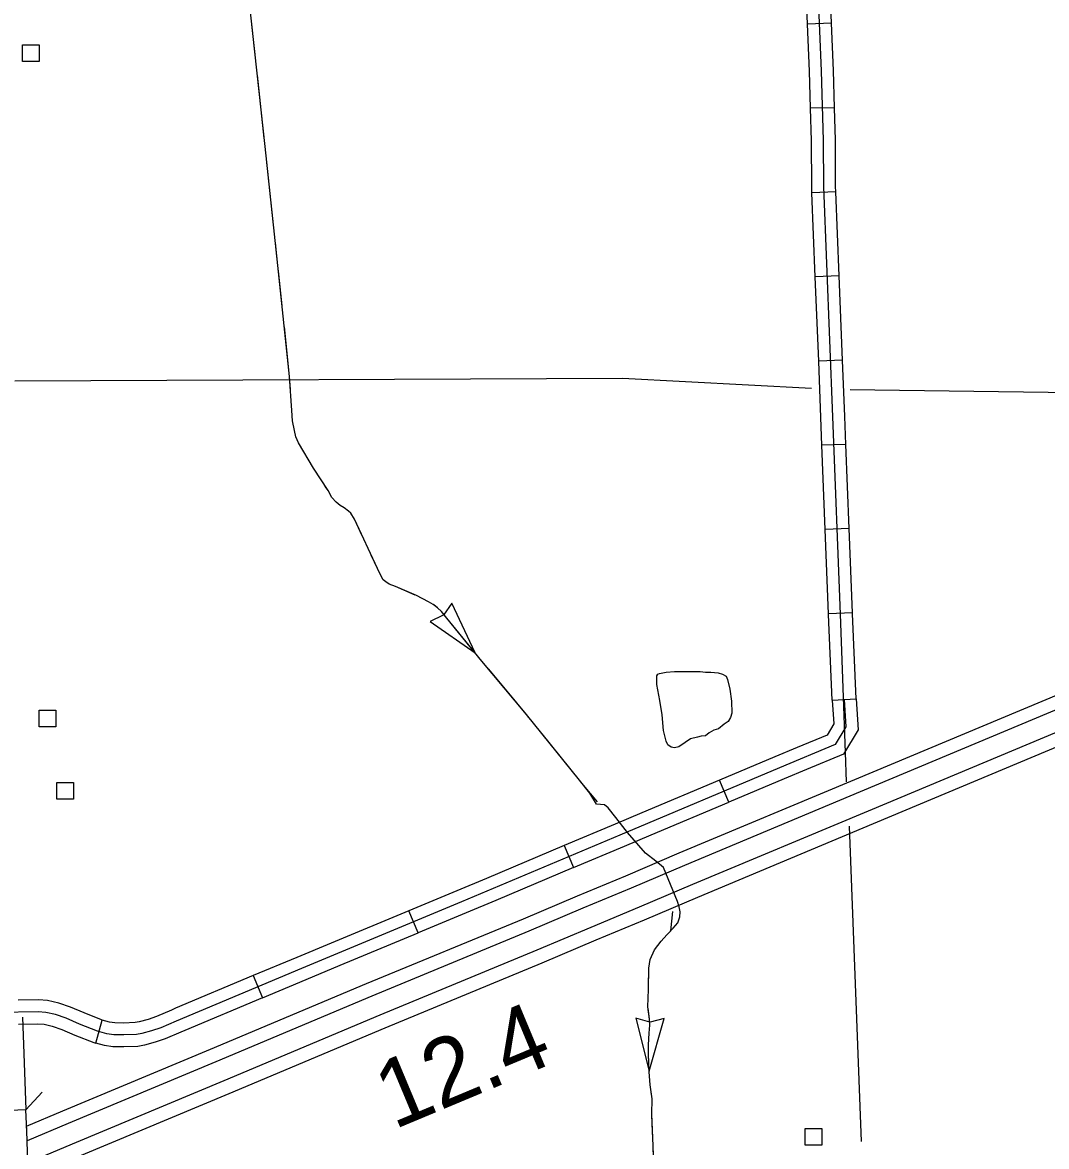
# Model space of a CAD drawing. Extents: x 1084508 to 1142749, y 1057638 to 1093403.
# Drawn here: x 1119007 to 1121021, y 1082911 to 1085121 of the extents above; entities that cross this region are included whole.
import ezdxf

# ---------------------------------------------------------------- set-up
doc = ezdxf.new("R2010")
doc.units = 0
for name, color, linetype in [('Level 19', 7, 'Continuous'), ('Level 31', 7, 'Continuous'), ('Level 32', 7, 'Continuous'), ('Level 35', 7, 'Continuous'), ('Level 38', 7, 'Continuous'), ('Level 43', 7, 'Continuous'), ('Level 48', 7, 'Continuous'), ('Level 5', 7, 'Continuous'), ('Level 56', 7, 'Continuous')]:
    doc.layers.add(name, color=color, linetype=linetype)

msp = doc.modelspace()

# ---------------------------------------------------------------- linework, layer by layer
at = {"layer": 'Level 19'}
for points in [[(1119015.5, 1082941.5), (1119015.1, 1082950.8), (1119086.3, 1082981), (1119376.9, 1083102.1), (1119683.8, 1083231.2), (1119992.6, 1083358.9), (1120098.7, 1083404.1), (1120193.7, 1083443.5), (1120298.7, 1083488.2), (1120644.2, 1083632.7), (1121300.6, 1083907.6), (1121972.7, 1084189.6), (1122652.8, 1084474.6), (1122941.8, 1084595.3)], [(1122952.1, 1084570.7), (1122663.1, 1084450), (1121983, 1084165), (1121310.9, 1083883), (1120654.5, 1083608.1), (1120309.1, 1083463.6), (1120204, 1083418.9), (1120109, 1083379.5), (1120002.9, 1083334.3), (1119694, 1083206.5), (1119387.2, 1083077.5), (1119096.7, 1082956.4), (1119016.2, 1082922.2), (1119015.5, 1082941.5)], [(1122967.8, 1084533), (1122678.9, 1084412.3), (1121998.8, 1084127.4), (1121326.7, 1083845.3), (1120670.3, 1083570.4), (1120324.9, 1083426), (1120219.8, 1083381.3), (1120124.8, 1083341.9), (1120018.7, 1083296.7), (1119709.7, 1083168.9), (1119403, 1083039.9), (1119112.5, 1082918.7), (1119017.7, 1082878.5), (1119018.7, 1082850)], [(1119018.7, 1082850), (1119122.8, 1082894.1), (1119413.3, 1083015.3), (1119720, 1083144.3), (1120029, 1083272.1), (1120135.2, 1083317.3), (1120230.1, 1083356.7), (1120335.3, 1083401.4), (1120680.6, 1083545.8), (1121337, 1083820.7), (1122009.1, 1084102.8), (1122689.2, 1084387.7), (1122978.1, 1084508.4)]]:
    msp.add_lwpolyline(points, dxfattribs=at)
at = {"layer": 'Level 31'}
for p, q in [((1120599.6, 1083788.5), (1120646.6, 1083791.4)), ((1120396.1, 1083588.1), (1120377.8, 1083631.5)), ((1120072.4, 1083502.6), (1120090.7, 1083459.3)), ((1119785, 1083330.9), (1119766.9, 1083374.4)), ((1119785, 1083330.9), (1119785, 1083330.9)), ((1119460.9, 1083246.9), (1119479.1, 1083203.4)), ((1119151.1, 1083114.2), (1119164, 1083159.5)), ((1119151.1, 1083114.2), (1119151.1, 1083114.2)), ((1119013.8, 1082982.9), (1118966.8, 1082981))]:
    msp.add_line(p, q, dxfattribs=at)
for points in [[(1120623.1, 1083789.9), (1120626.4, 1083736.2), (1120605.5, 1083701.3), (1120495.6, 1083655.7), (1120181.9, 1083523.3), (1119870.5, 1083391.9), (1119555.8, 1083261.2), (1119309.3, 1083157.7), (1119279.1, 1083144.6), (1119260.8, 1083138.3), (1119241.8, 1083133.1), (1119231, 1083131.1), (1119206.1, 1083130.2), (1119186.8, 1083130.5), (1119173, 1083132.4), (1119154.7, 1083137.7), (1119119, 1083151.8), (1119093.1, 1083163.2), (1119071.8, 1083170.4), (1119052.9, 1083174.7), (1119037.8, 1083175.7), (1118959.4, 1083174.3)], [(1120599.6, 1083788.5), (1120602.4, 1083742), (1120589.3, 1083720), (1120530.7, 1083695.7)], [(1120646.6, 1083791.4), (1120650.3, 1083730.4), (1120621.8, 1083682.5), (1120548.8, 1083652.2)], [(1120530.7, 1083695.7), (1120486.5, 1083677.4), (1120377.8, 1083631.5)], [(1120548.8, 1083652.2), (1120504.7, 1083633.9), (1120396.1, 1083588.1)], [(1120377.8, 1083631.5), (1120225.1, 1083567.1)], [(1120243.4, 1083523.7), (1120396.1, 1083588.1)], [(1120225.1, 1083567.1), (1120172.8, 1083545), (1120072.4, 1083502.6)], [(1120090.7, 1083459.3), (1120191.1, 1083501.6), (1120243.4, 1083523.7)], [(1120072.4, 1083502.6), (1119919.7, 1083438.2)], [(1120090.7, 1083459.3), (1119938, 1083394.8)], [(1119919.7, 1083438.2), (1119861.4, 1083413.6), (1119766.9, 1083374.4)], [(1119938, 1083394.8), (1119879.6, 1083370.2), (1119785, 1083330.9)], [(1119766.9, 1083374.4), (1119613.9, 1083310.8)], [(1119631.9, 1083267.3), (1119785, 1083330.9)], [(1119613.9, 1083310.8), (1119546.8, 1083282.9), (1119460.9, 1083246.9)], [(1119479.1, 1083203.4), (1119564.9, 1083239.5), (1119631.9, 1083267.3)], [(1119460.9, 1083246.9), (1119308.1, 1083182.7)], [(1119479.1, 1083203.4), (1119326.3, 1083139.3)], [(1119164, 1083159.5), (1119162.3, 1083160), (1119128.1, 1083173.5), (1119101.7, 1083185.2), (1119078.2, 1083193.1), (1119056.2, 1083198.1), (1119038.4, 1083199.2), (1118998.3, 1083198.6)], [(1119308.1, 1083182.7), (1119300, 1083179.3), (1119270.6, 1083166.5), (1119253.9, 1083160.9), (1119236.6, 1083156.1), (1119228.4, 1083154.6), (1119205.8, 1083153.7), (1119188.7, 1083154), (1119178, 1083155.5), (1119164, 1083159.5)], [(1119006.8, 1083165.2), (1119010, 1083075.5)], [(1118999.1, 1083151.5), (1119037.2, 1083152.1), (1119049.5, 1083151.3), (1119065.5, 1083147.8), (1119084.6, 1083141.3), (1119109.9, 1083130.1), (1119147.1, 1083115.4), (1119151.1, 1083114.2)], [(1119326.3, 1083139.3), (1119318.5, 1083136), (1119287.6, 1083122.6), (1119267.7, 1083115.8), (1119247, 1083110.1), (1119233.6, 1083107.7), (1119206.4, 1083106.6), (1119184.9, 1083107), (1119168.1, 1083109.4), (1119151.1, 1083114.2)], [(1119010, 1083075.7), (1119013.8, 1082982.9)], [(1119019.8, 1082817.1), (1119015.5, 1082941.5), (1119013.8, 1082982.9)]]:
    msp.add_lwpolyline(points, dxfattribs=at)
at = {"layer": 'Level 32'}
for p, q in [((1120598.3, 1085119.8), (1120551.2, 1085117.8)), ((1120604, 1084953.8), (1120557, 1084952.6)), ((1120606.7, 1084788.4), (1120559.7, 1084786.5)), ((1120613.3, 1084622.8), (1120566.3, 1084620.9)), ((1120619.9, 1084457.2), (1120572.9, 1084455.3)), ((1120626.4, 1084291.6), (1120579.4, 1084289.8)), ((1120632.9, 1084126), (1120585.8, 1084124.2)), ((1120639.3, 1083960.4), (1120592.2, 1083958.6))]:
    msp.add_line(p, q, dxfattribs=at)
for points in [[(1120627.3, 1083628.2), (1120625.4, 1083685.5), (1120615.8, 1083957.6), (1120600.8, 1084345.7), (1120582.8, 1084798), (1120582.2, 1084889.3), (1120578.6, 1085026.3), (1120570.8, 1085214.9), (1120560.6, 1085628.2), (1120552.5, 1086065.3), (1120553.2, 1086073.2), (1120554.7, 1086079.5), (1120557.1, 1086083.7), (1120561.6, 1086087.9), (1120568.5, 1086091.5), (1120574.8, 1086093.3), (1120581.4, 1086093.6), (1120592.8, 1086093.3), (1120682.6, 1086087.3), (1120821.9, 1086080.4), (1121094.8, 1086069.6), (1121243.4, 1086062.4), (1121397.8, 1086056.6)], [(1120551.2, 1085117.8), (1120547.2, 1085214.1), (1120545.5, 1085283.9)], [(1120598.3, 1085119.8), (1120594.3, 1085215.7), (1120592.6, 1085285)], [(1120557, 1084952.6), (1120555.1, 1085025.5), (1120551.2, 1085117.8)], [(1120604, 1084953.8), (1120602.1, 1085027.1), (1120598.3, 1085119.8)], [(1120559.7, 1084786.5), (1120559.2, 1084797.5), (1120558.6, 1084888.9), (1120557, 1084952.6)], [(1120606.7, 1084788.4), (1120606.3, 1084798.6), (1120605.7, 1084889.7), (1120604, 1084953.8)], [(1120566.3, 1084620.9), (1120559.7, 1084786.5)], [(1120613.3, 1084622.8), (1120606.7, 1084788.4)], [(1120572.9, 1084455.3), (1120566.3, 1084620.9)], [(1120619.9, 1084457.2), (1120613.3, 1084622.8)], [(1120579.4, 1084289.8), (1120577.3, 1084344.8), (1120572.9, 1084455.3)], [(1120626.4, 1084291.6), (1120624.3, 1084346.6), (1120619.9, 1084457.2)], [(1120585.8, 1084124.2), (1120579.4, 1084289.8)], [(1120632.9, 1084126), (1120626.4, 1084291.6)], [(1120592.2, 1083958.6), (1120585.8, 1084124.2)], [(1120639.3, 1083960.4), (1120632.9, 1084126)], [(1120599.6, 1083788.5), (1120592.3, 1083956.8), (1120592.2, 1083958.6)], [(1120646.6, 1083791.4), (1120639.3, 1083958.5), (1120639.3, 1083960.4)]]:
    msp.add_lwpolyline(points, dxfattribs=at)
at = {"layer": 'Level 35'}
msp.add_lwpolyline([(1120260.6, 1083788), (1120254.4, 1083819.5), (1120254.4, 1083830), (1120254.4, 1083836.2), (1120256.7, 1083839.8), (1120259.6, 1083841.1), (1120273.1, 1083844), (1120289.4, 1083845.3), (1120304.8, 1083845.3), (1120324.8, 1083845), (1120339.9, 1083845), (1120350, 1083843.4), (1120360.8, 1083843.4), (1120374.9, 1083842.1), (1120383.7, 1083839.5), (1120390.9, 1083835.8), (1120393.6, 1083829.6), (1120398.1, 1083810), (1120401.4, 1083786.4), (1120401.8, 1083763.4), (1120399.8, 1083754.3), (1120394.9, 1083746.7), (1120386.7, 1083741.5), (1120375.6, 1083732.3), (1120366.4, 1083729.7), (1120357.5, 1083724.1), (1120350, 1083718.6), (1120341.8, 1083717.6), (1120334.3, 1083715.9), (1120320.5, 1083712.3), (1120310.4, 1083705.5), (1120297.6, 1083696.9), (1120289.1, 1083695), (1120282.6, 1083696.3), (1120276.3, 1083700.5), (1120272.7, 1083707.7), (1120267.8, 1083729), (1120265.2, 1083759.8), (1120260.6, 1083788)], dxfattribs=at)
at = {"layer": 'Level 38'}
msp.add_lwpolyline([(1119045.7, 1083017.5), (1119013.8, 1082982.9)], dxfattribs=at)
at = {"layer": 'Level 43'}
for p, q in [((1119851.1, 1083979.3), (1119834.8, 1083955.7)), ((1119897.2, 1083881.9), (1119851.1, 1083979.3)), ((1119834.5, 1083955.5), (1119808.6, 1083943.2)), ((1119808.6, 1083943.2), (1119897.2, 1083881.9)), ((1120241, 1083155.7), (1120213.4, 1083163.6)), ((1120213.4, 1083163.6), (1120239.4, 1083059.1)), ((1120239.4, 1083059.1), (1120269.2, 1083162.6)), ((1120269.2, 1083162.6), (1120241.3, 1083155.7))]:
    msp.add_line(p, q, dxfattribs=at)
for points in [[(1119464.5, 1085058.6), (1119456.1, 1085135.7), (1119451.4, 1085182.2)], [(1120300.6, 1083372.2), (1120298.4, 1083382.3), (1120295.4, 1083392.4), (1120267.4, 1083459.3), (1120252.9, 1083472), (1120232, 1083488), (1120218.9, 1083502.6), (1120196.9, 1083528.7), (1120174.2, 1083558.2), (1120158.9, 1083576.8), (1120151.5, 1083582.8), (1120136.2, 1083583.9), (1120122.8, 1083605.5), (1120102.6, 1083631.3), (1119998.2, 1083760.3), (1119910.6, 1083865.5), (1119841.3, 1083950.2), (1119831.2, 1083962.9), (1119823.4, 1083970.3), (1119814.4, 1083977), (1119805.5, 1083981.9), (1119781.6, 1083994.2), (1119740.6, 1084012.1), (1119727.9, 1084017), (1119721.6, 1084021.4), (1119716.4, 1084025.5), (1119713, 1084031.5), (1119705.2, 1084047.5), (1119659.7, 1084144.9), (1119653, 1084156.1), (1119648.1, 1084160.6), (1119639.9, 1084166.9), (1119632.1, 1084171.4), (1119623.9, 1084178.1), (1119615.7, 1084187.1), (1119607.9, 1084200.9), (1119579.5, 1084245.2), (1119549.7, 1084294.5), (1119544.9, 1084306.4), (1119541.9, 1084318.7), (1119537.8, 1084337.8), (1119536.7, 1084358.3), (1119532.2, 1084425), (1119509.4, 1084643.3), (1119484.1, 1084877.5), (1119456.1, 1085135.7)], [(1119482.3, 1084893.8), (1119468.9, 1085017.4)], [(1119500.2, 1084729.1), (1119486.8, 1084852.6)], [(1119511.2, 1084626.1), (1119509.4, 1084643.3), (1119504.6, 1084687.9)], [(1119517.7, 1084564.3), (1119511.2, 1084626.1)], [(1119533.9, 1084399.3), (1119532.2, 1084425), (1119522, 1084523)], [(1119580.3, 1084244), (1119579.5, 1084245.2), (1119549.7, 1084294.5), (1119544.9, 1084306.4), (1119541.9, 1084318.7), (1119537.8, 1084337.8), (1119536.7, 1084358)], [(1119675.3, 1084111.5), (1119659.7, 1084144.9), (1119653, 1084156.1), (1119648.1, 1084160.6), (1119639.9, 1084166.9), (1119632.1, 1084171.4), (1119623.9, 1084178.1), (1119615.7, 1084187.1), (1119607.9, 1084200.9), (1119602.6, 1084209.1)], [(1119779.5, 1083995.1), (1119740.6, 1084012.1), (1119727.9, 1084017), (1119721.6, 1084021.4), (1119716.4, 1084025.5), (1119713, 1084031.5), (1119705.2, 1084047.5), (1119692.8, 1084074)], [(1119897.2, 1083881.9), (1119841.3, 1083950.2), (1119831.2, 1083962.9), (1119823.4, 1083970.3), (1119816.1, 1083975.8)], [(1119963.3, 1083802.2), (1119923.6, 1083850)], [(1120003, 1083754.4), (1119998.2, 1083760.3), (1119963.3, 1083802.2)], [(1120137.6, 1083588.4), (1120107.2, 1083625.5), (1120102.6, 1083631.3), (1120029.1, 1083722.2)], [(1120249.2, 1082838.9), (1120247.3, 1082912.4), (1120244.7, 1082974.7), (1120245.4, 1083004.5), (1120241.7, 1083032.5), (1120239.5, 1083057.5), (1120238.3, 1083092.5), (1120238, 1083110.6), (1120239.8, 1083133.8), (1120240.9, 1083149.4), (1120240.2, 1083161.4), (1120237.2, 1083185.6), (1120238, 1083219.6), (1120239.1, 1083261.8), (1120241.3, 1083278.6), (1120250.3, 1083297.6), (1120262.9, 1083314.4), (1120274.5, 1083327.1), (1120286.8, 1083340.2), (1120295.7, 1083351), (1120299.9, 1083362.5), (1120300.6, 1083372.2)], [(1120238.1, 1083224.4), (1120239.1, 1083261.8), (1120241.3, 1083278.6), (1120250.3, 1083297.6), (1120262.9, 1083314.4), (1120274.5, 1083327.1), (1120281.9, 1083334.9), (1120285.9, 1083372.9)], [(1120239.4, 1083059.1), (1120238.3, 1083092.5), (1120238, 1083110.6), (1120239.8, 1083133.8), (1120240.9, 1083149.4), (1120240.2, 1083161.4), (1120237.5, 1083183)], [(1120245.5, 1082955.8), (1120244.7, 1082974.7), (1120245.4, 1083004.5), (1120243.6, 1083017.9)], [(1120247.8, 1082893.7), (1120247.3, 1082912.4), (1120245.5, 1082955.8)]]:
    msp.add_lwpolyline(points, dxfattribs=at)
at = {"layer": 'Level 5'}
for points in [[(1118992, 1084416.6), (1120186.9, 1084421.9), (1120558.6, 1084402.1)], [(1120634.6, 1084399.5), (1122241.1, 1084378.1)], [(1120632.8, 1083540.9), (1120656.7, 1082921)]]:
    msp.add_lwpolyline(points, dxfattribs=at)
at = {"layer": 'Level 56'}
for points in [[(1119007.1, 1085044.7), (1119007.1, 1085077.4), (1119039.9, 1085077.4), (1119039.9, 1085044.7)], [(1119040, 1083736.3), (1119040, 1083769), (1119072.8, 1083769), (1119072.8, 1083736.3)], [(1119074.8, 1083594.1), (1119074.8, 1083626.7), (1119107.5, 1083626.7), (1119107.5, 1083594.1)], [(1120546.4, 1082913.5), (1120546.4, 1082946.2), (1120579.1, 1082946.2), (1120579.1, 1082913.5)]]:
    msp.add_lwpolyline(points, close=True, dxfattribs=at)

# ---------------------------------------------------------------- texts
at = {"layer": 'Level 48'}
msp.add_text('12.4', height=132.58, rotation=22.6893, dxfattribs=at).set_placement((1119737.3, 1082943.6))

doc.saveas('drawing.dxf')
